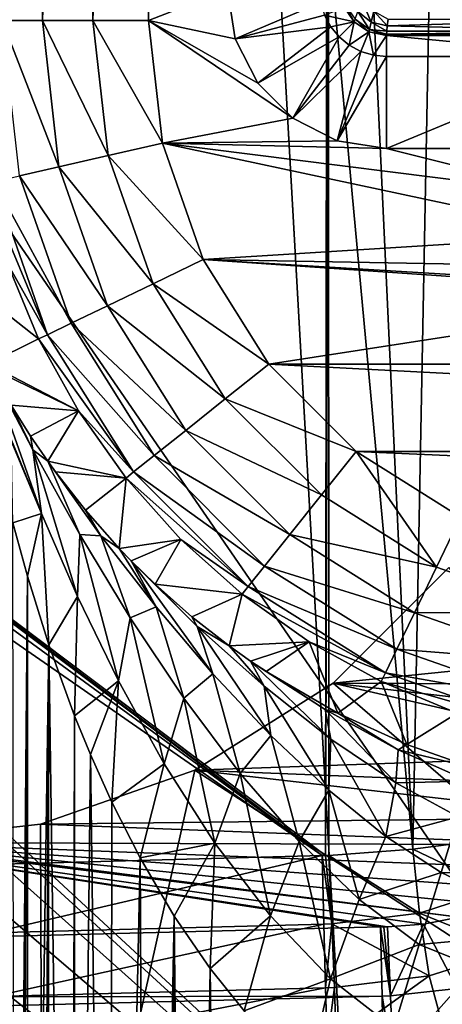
# Model space of a CAD drawing. Header units: metres. Extents: x -105 to 105, y -117 to 62.
# Tile 274 of 382: x -6.22 to -3.91, y -11.19 to -5.8. Entities that reach past the tile are written whole.
import ezdxf

# ---------------------------------------------------------------- set-up
doc = ezdxf.new("R2010")
doc.units = ezdxf.units.M
doc.layers.add('solid_509432_AD150_SW0001', color=7, linetype='CONTINUOUS')
doc.layers.add('solid_509432_AD150_SW0001_01', color=7, linetype='CONTINUOUS')

msp = doc.modelspace()

# ---------------------------------------------------------------- linework, layer by layer
at = {"layer": 'solid_509432_AD150_SW0001'}
for points in [[(-6.162486, 18.584642, 71.856262), (-7.637273, 18.06888, 71.843544), (-6.716792, -90.563103, 71.851799)], [(-3, -6.3, 3.6), (-1.356257, 16.4984, 3.6), (-4.037329, 16.087421, 3.6)], [(-3.100297, -5.409883, 3.6), (-3, -6.3, 3.6), (-4.037329, 16.087421, 3.6)], [(-6.319935, -5.8, 47.553524), (-6.319935, 3.2, 47.553524), (-6.09892, 3.2, 47.336536)], [(-6.09892, -5.8, 47.336536), (-6.319935, -5.8, 47.553524), (-6.09892, 3.2, 47.336536)], [(-6.09892, -5.8, 47.336536), (-6.09892, 3.2, 47.336536), (-5.822111, 3.2, 47.197586)], [(-5.822111, -5.8, 47.197586), (-6.09892, -5.8, 47.336536), (-5.822111, 3.2, 47.197586)], [(-5.822111, -5.8, 47.197586), (-5.517303, 3.2, 47.150002), (-5.517303, -5.8, 47.150002)], [(-5.822111, -5.8, 47.197586), (-5.822111, 3.2, 47.197586), (-5.517303, 3.2, 47.150002)], [(-5.085688, -5.63, 47.150002), (-5.517303, -5.8, 47.150002), (-5.517303, 3.2, 47.150002)], [(0, -16.070114, -16.014524), (-11.384824, -5.54137, -16.204517), (-10.890583, -0.25, -16.299999)], [(0, -16.070114, -16.014524), (-10.890583, -0.25, -16.299999), (0, -0.25, -16.299999)], [(-4.071037, -10.336416, -13.190501), (-3.878489, -0.322414, -13.325456), (-4.53511, -0.323961, -13.39818)], [(-4.071037, -10.336416, -13.190501), (-3.845105, -10.306866, -13.147042), (-3.878489, -0.322414, -13.325456)], [(-14.108725, -3.171452, -13.349189), (-4.548667, -10.371302, -13.225315), (-4.53511, -0.323961, -13.39818)], [(-4.548667, -10.371302, -13.225315), (-4.532846, -5.34726, -13.311753), (-4.53511, -0.323961, -13.39818)], [(-4.071037, -10.336416, -13.190501), (-4.53511, -0.323961, -13.39818), (-4.532846, -5.34726, -13.311753)], [(-14.108725, -3.171452, -13.349189), (-4.567264, -10.371883, -13.225305), (-4.548667, -10.371302, -13.225315)], [(-14.108725, -3.171452, -13.349189), (-12.435788, -4.475152, -13.326758), (-4.567264, -10.371883, -13.225305)], [(-12.435788, -4.475152, -13.326758), (-11.578371, -5.248199, -13.313458), (-4.567264, -10.371883, -13.225305)], [(-11.578371, -5.248199, -13.313458), (-10.711084, -6.107227, -13.298678), (-4.567264, -10.371883, -13.225305)], [(-4.548667, -10.371302, -13.225315), (-4.530583, -10.370557, -13.225327), (-4.532846, -5.34726, -13.311753)], [(-4.071037, -10.336416, -13.190501), (-4.532846, -5.34726, -13.311753), (-4.530583, -10.370557, -13.225327)], [(0, -16.070114, -16.014524), (-10.428592, -6.5186, -16.186882), (-11.384824, -5.54137, -16.204517)], [(-5.085688, -5.63, 47.150002), (-5.043078, -5.899044, 47.150002), (-5.517303, -5.8, 47.150002)], [(-4.574247, -5.701461, 47.654404), (-5.043078, -5.899044, 47.150002), (-5.085688, -5.63, 47.150002)], [(-4.553411, -5.770154, 47.654404), (-5.043078, -5.899044, 47.150002), (-4.574247, -5.701461, 47.654404)], [(-4.44031, -5.713839, 60.928635), (-4.39244, -5.807678, 60.852619), (-4.447017, -5.726035, 60.852638)], [(-4.44031, -5.713839, 60.928635), (-4.386781, -5.792855, 60.940605), (-4.39244, -5.807678, 60.852619)], [(-4.371196, -5.749674, 61.019604), (-4.348789, -5.685643, 61.076199), (-4.298093, -5.808232, 61.020214)], [(-4.348789, -5.685643, 61.076199), (-4.283652, -5.747627, 61.082787), (-4.298093, -5.808232, 61.020214)], [(-4.447017, -5.726035, 60.852638), (-4.39244, -5.807678, 60.852619), (-4.553411, -5.770154, 47.654404)], [(-4.386781, -5.792855, 60.940605), (-4.371196, -5.749674, 61.019604), (-4.307487, -5.848232, 60.939899)], [(-4.371196, -5.749674, 61.019604), (-4.298093, -5.808232, 61.020214), (-4.307487, -5.848232, 60.939899)], [(-4.298093, -5.808232, 61.020214), (-4.283652, -5.747627, 61.082787), (-4.209958, -5.829474, 61.018284)], [(-4.283652, -5.747627, 61.082787), (-4.205269, -5.792071, 61.063305), (-4.209958, -5.829474, 61.018284)], [(-6.008688, -6.600835, 47.336536), (-6.319935, -5.8, 47.553524), (-6.09892, -5.8, 47.336536)], [(-6.224161, -6.650015, 47.553524), (-6.319935, -5.8, 47.553524), (-6.008688, -6.600835, 47.336536)], [(-5.738818, -6.539239, 47.197586), (-6.09892, -5.8, 47.336536), (-5.822111, -5.8, 47.197586)], [(-6.008688, -6.600835, 47.336536), (-6.09892, -5.8, 47.336536), (-5.738818, -6.539239, 47.197586)], [(-5.822111, -5.8, 47.197586), (-5.517303, -5.8, 47.150002), (-5.441846, -6.470561, 47.150002)], [(-5.738818, -6.539239, 47.197586), (-5.822111, -5.8, 47.197586), (-5.441846, -6.470561, 47.150002)], [(-4.726772, -6.334408, 47.150002), (-5.441846, -6.470561, 47.150002), (-5.517303, -5.8, 47.150002)], [(-4.919407, -6.141772, 47.150002), (-4.726772, -6.334408, 47.150002), (-5.517303, -5.8, 47.150002)], [(-5.043078, -5.899044, 47.150002), (-4.919407, -6.141772, 47.150002), (-5.517303, -5.8, 47.150002)], [(-4.519555, -5.833499, 47.654404), (-5.043078, -5.899044, 47.150002), (-4.553411, -5.770154, 47.654404)], [(-4.39244, -5.807678, 60.852619), (-4.519555, -5.833499, 47.654404), (-4.553411, -5.770154, 47.654404)], [(-4.39244, -5.807678, 60.852619), (-4.474003, -5.889003, 47.654404), (-4.519555, -5.833499, 47.654404)], [(-4.39244, -5.807678, 60.852619), (-4.418499, -5.934555, 47.654404), (-4.474003, -5.889003, 47.654404)], [(-4.39244, -5.807678, 60.852619), (-4.310725, -5.862145, 60.852585), (-4.418499, -5.934555, 47.654404)], [(-4.386781, -5.792855, 60.940605), (-4.310725, -5.862145, 60.852585), (-4.39244, -5.807678, 60.852619)], [(-4.386781, -5.792855, 60.940605), (-4.307487, -5.848232, 60.939899), (-4.310725, -5.862145, 60.852585)], [(-4.307487, -5.848232, 60.939899), (-4.298093, -5.808232, 61.020214), (-4.213003, -5.857441, 60.966812)], [(-4.298093, -5.808232, 61.020214), (-4.209958, -5.829474, 61.018284), (-4.213003, -5.857441, 60.966812)], [(-4.209958, -5.829474, 61.018284), (-4.205269, -5.792071, 61.063305), (-3, -5.792239, 61.063137)], [(-4.209958, -5.829474, 61.018284), (-3, -5.792239, 61.063137), (-3, -5.857525, 60.966618)], [(-4.519555, -5.833499, 47.654404), (-4.919407, -6.141772, 47.150002), (-5.043078, -5.899044, 47.150002)], [(-4.474003, -5.889003, 47.654404), (-4.919407, -6.141772, 47.150002), (-4.519555, -5.833499, 47.654404)], [(-4.310725, -5.862145, 60.852585), (-4.355154, -5.968411, 47.654404), (-4.418499, -5.934555, 47.654404)], [(-4.310725, -5.862145, 60.852585), (-4.286461, -5.989247, 47.654404), (-4.355154, -5.968411, 47.654404)], [(-4.307487, -5.848232, 60.939899), (-4.215, -5.881107, 60.852619), (-4.310725, -5.862145, 60.852585)], [(-4.310725, -5.862145, 60.852585), (-4.215, -5.881107, 60.852619), (-4.286461, -5.989247, 47.654404)], [(-4.307487, -5.848232, 60.939899), (-4.214499, -5.874886, 60.910831), (-4.215, -5.881107, 60.852619)], [(-4.307487, -5.848232, 60.939899), (-4.213003, -5.857441, 60.966812), (-4.214499, -5.874886, 60.910831)], [(-4.214499, -5.874886, 60.910831), (-3, -5.881107, 60.852619), (-4.215, -5.881107, 60.852619)], [(-4.214499, -5.874886, 60.910831), (-4.213003, -5.857441, 60.966812), (-3, -5.857525, 60.966618)], [(-4.214499, -5.874886, 60.910831), (-3, -5.857525, 60.966618), (-3, -5.881107, 60.852619)], [(-4.213003, -5.857441, 60.966812), (-4.209958, -5.829474, 61.018284), (-3, -5.857525, 60.966618)], [(-4.474003, -5.889003, 47.654404), (-4.726772, -6.334408, 47.150002), (-4.919407, -6.141772, 47.150002)], [(-4.418499, -5.934555, 47.654404), (-4.726772, -6.334408, 47.150002), (-4.474003, -5.889003, 47.654404)], [(-4.286461, -5.989247, 47.654404), (-4.215, -5.881107, 60.852619), (-4.215, -5.996286, 47.654404)], [(-4.215, -5.881107, 60.852619), (-3, -5.881107, 60.852619), (-3, -5.996286, 47.654404)], [(-4.215, -5.881107, 60.852619), (-3, -5.996286, 47.654404), (-4.215, -5.996286, 47.654404)], [(-4.355154, -5.968411, 47.654404), (-4.726772, -6.334408, 47.150002), (-4.418499, -5.934555, 47.654404)], [(-4.355154, -5.968411, 47.654404), (-4.484044, -6.458078, 47.150002), (-4.726772, -6.334408, 47.150002)], [(-4.286461, -5.989247, 47.654404), (-4.484044, -6.458078, 47.150002), (-4.355154, -5.968411, 47.654404)], [(-4.286461, -5.989247, 47.654404), (-4.215, -5.996286, 47.654404), (-4.484044, -6.458078, 47.150002)], [(-4.215, -5.996286, 47.654404), (-4.215, -6.500688, 47.150002), (-4.484044, -6.458078, 47.150002)], [(-3, -5.996286, 47.654404), (-3.267813, -6.500688, 47.150002), (-4.215, -6.500688, 47.150002)], [(-4.215, -5.996286, 47.654404), (-3, -5.996286, 47.654404), (-4.215, -6.500688, 47.150002)], [(-10.711084, -6.107227, -13.298678), (-6.387159, -10.419597, -13.224483), (-4.567264, -10.371883, -13.225305)], [(-4.726772, -6.334408, 47.150002), (-4.484044, -6.458078, 47.150002), (-5.441846, -6.470561, 47.150002)], [(-4.484044, -6.458078, 47.150002), (-4.215, -6.500688, 47.150002), (-5.441846, -6.470561, 47.150002)], [(0, -16.070114, -16.014524), (-9.461854, -7.611859, -16.167154), (-10.428592, -6.5186, -16.186882)], [(-5.738818, -6.539239, 47.197586), (-5.441846, -6.470561, 47.150002), (-5.218741, -7.108645, 47.150002)], [(-3.078617, -6.975507, 47.150002), (-5.218741, -7.108645, 47.150002), (-5.441846, -6.470561, 47.150002)], [(-3.208851, -6.752274, 47.150002), (-3.078617, -6.975507, 47.150002), (-5.441846, -6.470561, 47.150002)], [(-4.215, -6.500688, 47.150002), (-3.208851, -6.752274, 47.150002), (-5.441846, -6.470561, 47.150002)], [(-4.215, -6.500688, 47.150002), (-3.267813, -6.500688, 47.150002), (-3.208851, -6.752274, 47.150002)], [(-6.008688, -6.600835, 47.336536), (-5.738818, -6.539239, 47.197586), (-5.493118, -7.24141, 47.197586)], [(-5.493118, -7.24141, 47.197586), (-5.738818, -6.539239, 47.197586), (-5.218741, -7.108645, 47.150002)], [(-6.224161, -6.650015, 47.553524), (-6.008688, -6.600835, 47.336536), (-5.742515, -7.361513, 47.336536)], [(-5.742515, -7.361513, 47.336536), (-6.008688, -6.600835, 47.336536), (-5.493118, -7.24141, 47.197586)], [(-6.071397, -7.519894, 47.827736), (-6.416432, -6.6939, 48.132549), (-6.364567, -6.682062, 47.827736)], [(-6.364567, -6.682062, 47.827736), (-6.224161, -6.650015, 47.553524), (-5.941642, -7.457407, 47.553524)], [(-6.071397, -7.519894, 47.827736), (-6.364567, -6.682062, 47.827736), (-5.941642, -7.457407, 47.553524)], [(-5.941642, -7.457407, 47.553524), (-6.224161, -6.650015, 47.553524), (-5.742515, -7.361513, 47.336536)], [(-6.071397, -7.519894, 47.827736), (-6.291721, -7.126781, 48.132549), (-6.416432, -6.6939, 48.132549)], [(-3.078617, -6.975507, 47.150002), (-2.888629, -7.150653, 47.150002), (-5.218741, -7.108645, 47.150002)], [(-5.493118, -7.24141, 47.197586), (-5.218741, -7.108645, 47.150002), (-4.859142, -7.681107, 47.150002)], [(-2.4, -7.300688, 47.150002), (-4.859142, -7.681107, 47.150002), (-5.218741, -7.108645, 47.150002)], [(-2.65556, -7.26234, 47.150002), (-2.4, -7.300688, 47.150002), (-5.218741, -7.108645, 47.150002)], [(-2.888629, -7.150653, 47.150002), (-2.65556, -7.26234, 47.150002), (-5.218741, -7.108645, 47.150002)], [(-6.609336, -7.1578, 65.932358), (-6.291721, -7.126781, 48.132549), (-6.119328, -7.542976, 48.132549)], [(-6.398142, -7.680093, 65.932358), (-6.609336, -7.1578, 65.932358), (-6.119328, -7.542976, 48.132549)], [(-6.071397, -7.519894, 47.827736), (-6.119328, -7.542976, 48.132549), (-6.291721, -7.126781, 48.132549)], [(-5.742515, -7.361513, 47.336536), (-5.493118, -7.24141, 47.197586), (-5.097331, -7.871302, 47.197586)], [(-5.097331, -7.871302, 47.197586), (-5.493118, -7.24141, 47.197586), (-4.859142, -7.681107, 47.150002)], [(-2.4, -7.300688, 47.150002), (4.859143, -7.681106, 47.150002), (-4.859142, -7.681107, 47.150002)], [(-5.941642, -7.457407, 47.553524), (-5.742515, -7.361513, 47.336536), (-5.313749, -8.04389, 47.336536)], [(-5.313749, -8.04389, 47.336536), (-5.742515, -7.361513, 47.336536), (-5.097331, -7.871302, 47.197586)], [(-6.071397, -7.519894, 47.827736), (-5.941642, -7.457407, 47.553524), (-5.486546, -8.18169, 47.553524)], [(-5.486546, -8.18169, 47.553524), (-5.941642, -7.457407, 47.553524), (-5.313749, -8.04389, 47.336536)], [(-6.398142, -7.680093, 65.932358), (-6.119328, -7.542976, 48.132549), (-5.901419, -7.937253, 48.132549)], [(-5.599143, -8.271483, 47.827736), (-6.119328, -7.542976, 48.132549), (-6.071397, -7.519894, 47.827736)], [(-5.599143, -8.271483, 47.827736), (-5.901419, -7.937253, 48.132549), (-6.119328, -7.542976, 48.132549)], [(-5.599143, -8.271483, 47.827736), (-6.071397, -7.519894, 47.827736), (-5.486546, -8.18169, 47.553524)], [(0, -16.070114, -16.014524), (-8.489685, -8.827336, -16.145222), (-9.461854, -7.611859, -16.167154)], [(-6.386668, -7.701218, 65.869843), (-6.398142, -7.680093, 65.932358), (-5.901419, -7.937253, 48.132549)], [(-6.269905, -7.905803, 65.377907), (-6.386668, -7.701218, 65.869843), (-5.901419, -7.937253, 48.132549)], [(-6.150878, -8.150526, 65.438477), (-6.386668, -7.701218, 65.869843), (-6.269905, -7.905803, 65.377907)], [(-6.103957, -8.499267, 65.796967), (-6.271286, -8.087464, 66.162125), (-6.386668, -7.701218, 65.869843)], [(-6.103957, -8.499267, 65.796967), (-6.386668, -7.701218, 65.869843), (-6.150878, -8.150526, 65.438477)], [(-5.097331, -7.871302, 47.197586), (-4.859142, -7.681107, 47.150002), (-4.381106, -8.159142, 47.150002)], [(4.859143, -7.681106, 47.150002), (4.381106, -8.159142, 47.150002), (-4.859142, -7.681107, 47.150002)], [(4.381106, -8.159142, 47.150002), (-4.381106, -8.159142, 47.150002), (-4.859142, -7.681107, 47.150002)], [(-6.163208, -8.07564, 65.05291), (-6.269905, -7.905803, 65.377907), (-5.901419, -7.937253, 48.132549)], [(-6.150878, -8.150526, 65.438477), (-6.269905, -7.905803, 65.377907), (-6.163208, -8.07564, 65.05291)], [(-5.313749, -8.04389, 47.336536), (-5.097331, -7.871302, 47.197586), (-4.571302, -8.39733, 47.197586)], [(-4.571302, -8.39733, 47.197586), (-5.097331, -7.871302, 47.197586), (-4.381106, -8.159142, 47.150002)], [(-6.069346, -8.212788, 64.814674), (-6.163208, -8.07564, 65.05291), (-5.901419, -7.937253, 48.132549)], [(-6.069346, -8.212788, 64.814674), (-5.901419, -7.937253, 48.132549), (-5.640735, -8.304652, 48.132549)], [(-5.599143, -8.271483, 47.827736), (-5.640735, -8.304652, 48.132549), (-5.901419, -7.937253, 48.132549)], [(-6.150878, -8.150526, 65.438477), (-6.163208, -8.07564, 65.05291), (-6.069346, -8.212788, 64.814674)], [(-5.486546, -8.18169, 47.553524), (-5.313749, -8.04389, 47.336536), (-4.74389, -8.61375, 47.336536)], [(-4.74389, -8.61375, 47.336536), (-5.313749, -8.04389, 47.336536), (-4.571302, -8.39733, 47.197586)], [(-6.103957, -8.499267, 65.796967), (-6.269143, -8.100643, 66.169067), (-6.271286, -8.087464, 66.162125)], [(-6.103957, -8.499267, 65.796967), (-6.260495, -8.548964, 66.388611), (-6.269143, -8.100643, 66.169067)], [(-5.893925, -8.613393, 65.148445), (-6.150878, -8.150526, 65.438477), (-6.069346, -8.212788, 64.814674)], [(-5.906452, -8.9534, 65.519142), (-6.150878, -8.150526, 65.438477), (-5.893925, -8.613393, 65.148445)], [(-5.906452, -8.9534, 65.519142), (-6.103957, -8.499267, 65.796967), (-6.150878, -8.150526, 65.438477)], [(-5.599143, -8.271483, 47.827736), (-5.486546, -8.18169, 47.553524), (-4.881691, -8.786546, 47.553524)], [(-4.881691, -8.786546, 47.553524), (-5.486546, -8.18169, 47.553524), (-4.74389, -8.61375, 47.336536)], [(-3.94141, -8.793118, 47.197586), (-4.571302, -8.39733, 47.197586), (-4.381106, -8.159142, 47.150002)], [(3.808645, -8.518742, 47.150002), (-3.808645, -8.518742, 47.150002), (-4.381106, -8.159142, 47.150002)], [(-3.94141, -8.793118, 47.197586), (-4.381106, -8.159142, 47.150002), (-3.808645, -8.518742, 47.150002)], [(4.381106, -8.159142, 47.150002), (3.808645, -8.518742, 47.150002), (-4.381106, -8.159142, 47.150002)], [(-6.027326, -8.270899, 64.718849), (-6.069346, -8.212788, 64.814674), (-5.640735, -8.304652, 48.132549)], [(-5.777958, -8.620138, 64.593491), (-6.069346, -8.212788, 64.814674), (-6.027326, -8.270899, 64.718849)], [(-5.893925, -8.613393, 65.148445), (-6.069346, -8.212788, 64.814674), (-5.777958, -8.620138, 64.593491)], [(-5.863318, -8.48078, 64.393532), (-6.027326, -8.270899, 64.718849), (-5.640735, -8.304652, 48.132549)], [(-5.777958, -8.620138, 64.593491), (-6.027326, -8.270899, 64.718849), (-5.863318, -8.48078, 64.393532)], [(-4.971484, -8.899142, 47.827736), (-5.640735, -8.304652, 48.132549), (-5.599143, -8.271483, 47.827736)], [(-4.971484, -8.899142, 47.827736), (-5.599143, -8.271483, 47.827736), (-4.881691, -8.786546, 47.553524)], [(-5.678594, -8.68966, 64.09433), (-5.863318, -8.48078, 64.393532), (-5.640735, -8.304652, 48.132549)], [(-5.678594, -8.68966, 64.09433), (-5.640735, -8.304652, 48.132549), (-5.340554, -8.640554, 48.132549)], [(-4.971484, -8.899142, 47.827736), (-5.340554, -8.640554, 48.132549), (-5.640735, -8.304652, 48.132549)], [(-4.74389, -8.61375, 47.336536), (-4.571302, -8.39733, 47.197586), (-3.94141, -8.793118, 47.197586)], [(-6.103957, -8.499267, 65.796967), (-6.180223, -8.84123, 66.1409), (-6.260495, -8.548964, 66.388611)], [(-6.103957, -8.499267, 65.796967), (-6.063403, -9.217231, 65.896729), (-6.180223, -8.84123, 66.1409)], [(-5.906452, -8.9534, 65.519142), (-6.063403, -9.217231, 65.896729), (-6.103957, -8.499267, 65.796967)], [(-5.777958, -8.620138, 64.593491), (-5.863318, -8.48078, 64.393532), (-5.678594, -8.68966, 64.09433)], [(-6.260495, -8.548964, 66.388611), (-6.180223, -8.84123, 66.1409), (-6.250019, -16.846279, 66.348984)], [(-3.239239, -9.038818, 47.197586), (-3.94141, -8.793118, 47.197586), (-3.808645, -8.518742, 47.150002)], [(-5.682834, -9.415368, 65.294815), (-5.906452, -8.9534, 65.519142), (-5.893925, -8.613393, 65.148445)], [(-5.618565, -9.070067, 64.932205), (-5.893925, -8.613393, 65.148445), (-5.777958, -8.620138, 64.593491)], [(-5.682834, -9.415368, 65.294815), (-5.893925, -8.613393, 65.148445), (-5.618565, -9.070067, 64.932205)], [(-5.476359, -9.009661, 64.432137), (-5.777958, -8.620138, 64.593491), (-5.678594, -8.68966, 64.09433)], [(-5.618565, -9.070067, 64.932205), (-5.777958, -8.620138, 64.593491), (-5.476359, -9.009661, 64.432137)], [(-4.881691, -8.786546, 47.553524), (-4.74389, -8.61375, 47.336536), (-4.061513, -9.042515, 47.336536)], [(-4.061513, -9.042515, 47.336536), (-4.74389, -8.61375, 47.336536), (-3.94141, -8.793118, 47.197586)], [(-5.613504, -8.75734, 64.002167), (-5.678594, -8.68966, 64.09433), (-5.340554, -8.640554, 48.132549)], [(-5.482133, -8.885664, 63.833096), (-5.613504, -8.75734, 64.002167), (-5.340554, -8.640554, 48.132549)], [(-5.482133, -8.885664, 63.833096), (-5.340554, -8.640554, 48.132549), (-5.004653, -8.940735, 48.132549)], [(-4.971484, -8.899142, 47.827736), (-5.004653, -8.940735, 48.132549), (-5.340554, -8.640554, 48.132549)], [(-5.476359, -9.009661, 64.432137), (-5.678594, -8.68966, 64.09433), (-5.613504, -8.75734, 64.002167)], [(-5.251993, -9.11657, 63.882339), (-5.613504, -8.75734, 64.002167), (-5.482133, -8.885664, 63.833096)], [(-5.165392, -9.376604, 64.319939), (-5.613504, -8.75734, 64.002167), (-5.251993, -9.11657, 63.882339)], [(-5.165392, -9.376604, 64.319939), (-5.476359, -9.009661, 64.432137), (-5.613504, -8.75734, 64.002167)], [(-4.971484, -8.899142, 47.827736), (-4.881691, -8.786546, 47.553524), (-4.157408, -9.241642, 47.553524)], [(-4.157408, -9.241642, 47.553524), (-4.881691, -8.786546, 47.553524), (-4.061513, -9.042515, 47.336536)], [(-10.127305, -8.793983, 3.6), (-12.603499, -13.940187, 3.6), (-6.096374, -13.627247, 3.6)], [(-9.493982, -9.427305, 3.6), (-10.127305, -8.793983, 3.6), (-6.096374, -13.627247, 3.6)], [(0, -16.070114, -16.014524), (-7.51886, -10.169457, -16.121002), (-8.489685, -8.827336, -16.145222)], [(-3.872695, -8.793983, 3.6), (-4.505695, -9.427048, 2.016958), (-4.506017, -9.427305, 3.6)], [(-3.872695, -8.793983, 3.6), (-4.506017, -9.427305, 3.6), (0, -13.319448, 3.6)], [(-4.505695, -9.427048, 2.016958), (-3.872438, -8.79366, 2.000375), (-2.711786, -9.244412, 1.969982)], [(-3.872695, -8.793983, 3.6), (-3.872438, -8.79366, 2.000375), (-4.505695, -9.427048, 2.016958)], [(-4.061513, -9.042515, 47.336536), (-3.94141, -8.793118, 47.197586), (-3.239239, -9.038818, 47.197586)], [(-6.180223, -8.84123, 66.1409), (-6.222194, -17.037878, 66.256699), (-6.250019, -16.846279, 66.348984)], [(-6.180223, -8.84123, 66.1409), (-6.180491, -17.249191, 66.141579), (-6.222194, -17.037878, 66.256699)], [(-6.180223, -8.84123, 66.1409), (-6.063403, -9.217231, 65.896729), (-6.180491, -17.249191, 66.141579)], [(-5.279864, -9.063971, 63.610821), (-5.482133, -8.885664, 63.833096), (-5.004653, -8.940735, 48.132549)], [(-5.251993, -9.11657, 63.882339), (-5.482133, -8.885664, 63.833096), (-5.279864, -9.063971, 63.610821)], [(-5.076161, -9.223, 63.426239), (-5.279864, -9.063971, 63.610821), (-5.004653, -8.940735, 48.132549)], [(-5.076161, -9.223, 63.426239), (-5.004653, -8.940735, 48.132549), (-4.637253, -9.201419, 48.132549)], [(-4.219894, -9.371397, 47.827736), (-5.004653, -8.940735, 48.132549), (-4.971484, -8.899142, 47.827736)], [(-4.219894, -9.371397, 47.827736), (-4.637253, -9.201419, 48.132549), (-5.004653, -8.940735, 48.132549)], [(-4.219894, -9.371397, 47.827736), (-4.971484, -8.899142, 47.827736), (-4.157408, -9.241642, 47.553524)], [(-5.906452, -8.9534, 65.519142), (-5.922736, -9.606422, 65.681244), (-6.063403, -9.217231, 65.896729)], [(-5.682834, -9.415368, 65.294815), (-5.922736, -9.606422, 65.681244), (-5.906452, -8.9534, 65.519142)], [(-5.325189, -9.510053, 64.771133), (-5.618565, -9.070067, 64.932205), (-5.476359, -9.009661, 64.432137)], [(-5.325189, -9.510053, 64.771133), (-5.476359, -9.009661, 64.432137), (-5.165392, -9.376604, 64.319939)], [(-4.157408, -9.241642, 47.553524), (-4.061513, -9.042515, 47.336536), (-3.300835, -9.308688, 47.336536)], [(-3.300835, -9.308688, 47.336536), (-4.061513, -9.042515, 47.336536), (-3.239239, -9.038818, 47.197586)], [(-5.432459, -9.869672, 65.111862), (-5.682834, -9.415368, 65.294815), (-5.618565, -9.070067, 64.932205)], [(-5.432459, -9.869672, 65.111862), (-5.618565, -9.070067, 64.932205), (-5.325189, -9.510053, 64.771133)], [(-5.251993, -9.11657, 63.882339), (-5.279864, -9.063971, 63.610821), (-5.076161, -9.223, 63.426239)], [(-4.88462, -9.444929, 63.814587), (-5.251993, -9.11657, 63.882339), (-5.076161, -9.223, 63.426239)], [(-4.84833, -9.71427, 64.253784), (-5.251993, -9.11657, 63.882339), (-4.88462, -9.444929, 63.814587)], [(-4.84833, -9.71427, 64.253784), (-5.165392, -9.376604, 64.319939), (-5.251993, -9.11657, 63.882339)], [(-6.063403, -9.217231, 65.896729), (-6.105528, -17.511997, 65.975395), (-6.180491, -17.249191, 66.141579)], [(-6.063403, -9.217231, 65.896729), (-6.075093, -17.593676, 65.917732), (-6.105528, -17.511997, 65.975395)], [(-6.063403, -9.217231, 65.896729), (-5.94108, -17.860088, 65.706146), (-6.075093, -17.593676, 65.917732)], [(-6.063403, -9.217231, 65.896729), (-5.922736, -9.606422, 65.681244), (-5.94108, -17.860088, 65.706146)], [(-4.958773, -9.306332, 63.335209), (-5.076161, -9.223, 63.426239), (-4.637253, -9.201419, 48.132549)], [(-4.874193, -9.362906, 63.276112), (-4.958773, -9.306332, 63.335209), (-4.637253, -9.201419, 48.132549)], [(-4.480232, -9.591855, 63.064571), (-4.874193, -9.362906, 63.276112), (-4.637253, -9.201419, 48.132549)], [(-4.480232, -9.591855, 63.064571), (-4.637253, -9.201419, 48.132549), (-4.242976, -9.419328, 48.132549)], [(-4.219894, -9.371397, 47.827736), (-4.242976, -9.419328, 48.132549), (-4.637253, -9.201419, 48.132549)], [(-4.88462, -9.444929, 63.814587), (-5.076161, -9.223, 63.426239), (-4.958773, -9.306332, 63.335209)], [(-4.505695, -9.427048, 2.016958), (-2.711786, -9.244412, 1.969982), (-2.721537, -9.435007, 1.970238)], [(-4.219894, -9.371397, 47.827736), (-4.157408, -9.241642, 47.553524), (-3.350015, -9.524161, 47.553524)], [(-3.350015, -9.524161, 47.553524), (-4.157408, -9.241642, 47.553524), (-3.300835, -9.308688, 47.336536)], [(-4.551109, -9.572171, 63.318489), (-4.958773, -9.306332, 63.335209), (-4.874193, -9.362906, 63.276112)], [(-4.519196, -9.733485, 63.798527), (-4.958773, -9.306332, 63.335209), (-4.551109, -9.572171, 63.318489)], [(-4.519196, -9.733485, 63.798527), (-4.88462, -9.444929, 63.814587), (-4.958773, -9.306332, 63.335209)], [(-5.015457, -9.922581, 64.659737), (-5.325189, -9.510053, 64.771133), (-5.165392, -9.376604, 64.319939)], [(-5.015457, -9.922581, 64.659737), (-5.165392, -9.376604, 64.319939), (-4.84833, -9.71427, 64.253784)], [(-4.551109, -9.572171, 63.318489), (-4.874193, -9.362906, 63.276112), (-4.480232, -9.591855, 63.064571)], [(-3.382062, -9.664567, 47.827736), (-4.242976, -9.419328, 48.132549), (-4.219894, -9.371397, 47.827736)], [(-3.382062, -9.664567, 47.827736), (-4.219894, -9.371397, 47.827736), (-3.350015, -9.524161, 47.553524)], [(-8.73552, -9.903883, 3.6), (-9.493982, -9.427305, 3.6), (-6.096374, -13.627247, 3.6)], [(-5.682834, -9.415368, 65.294815), (-5.83605, -9.819093, 65.573456), (-5.922736, -9.606422, 65.681244)], [(-5.682834, -9.415368, 65.294815), (-5.719488, -10.078471, 65.449448), (-5.83605, -9.819093, 65.573456)], [(-5.432459, -9.869672, 65.111862), (-5.719488, -10.078471, 65.449448), (-5.682834, -9.415368, 65.294815)], [(-4.506017, -9.427305, 3.6), (-5.264182, -9.90374, 2.036819), (-5.26448, -9.903883, 3.6)], [(-4.506017, -9.427305, 3.6), (-5.26448, -9.903883, 3.6), (0, -13.319448, 3.6)], [(-5.264182, -9.90374, 2.036819), (-4.505695, -9.427048, 2.016958), (-2.818569, -9.817994, 1.972778)], [(-4.506017, -9.427305, 3.6), (-4.505695, -9.427048, 2.016958), (-5.264182, -9.90374, 2.036819)], [(-4.505695, -9.427048, 2.016958), (-2.757394, -9.629698, 1.971177), (-2.818569, -9.817994, 1.972778)], [(-4.505695, -9.427048, 2.016958), (-2.721537, -9.435007, 1.970238), (-2.757394, -9.629698, 1.971177)], [(-4.102217, -9.764253, 62.950134), (-4.480232, -9.591855, 63.064571), (-4.242976, -9.419328, 48.132549)], [(-4.102217, -9.764253, 62.950134), (-4.242976, -9.419328, 48.132549), (-3.826781, -9.591722, 48.132549)], [(-3.382062, -9.664567, 47.827736), (-3.826781, -9.591722, 48.132549), (-4.242976, -9.419328, 48.132549)], [(-4.530342, -10.014327, 64.23201), (-4.88462, -9.444929, 63.814587), (-4.519196, -9.733485, 63.798527)], [(-4.530342, -10.014327, 64.23201), (-4.84833, -9.71427, 64.253784), (-4.88462, -9.444929, 63.814587)], [(-5.154745, -10.303044, 64.968292), (-5.432459, -9.869672, 65.111862), (-5.325189, -9.510053, 64.771133)], [(-5.154745, -10.303044, 64.968292), (-5.325189, -9.510053, 64.771133), (-5.015457, -9.922581, 64.659737)], [(-4.150282, -9.793383, 63.350353), (-4.551109, -9.572171, 63.318489), (-4.480232, -9.591855, 63.064571)], [(-4.163473, -9.9738, 63.829815), (-4.551109, -9.572171, 63.318489), (-4.150282, -9.793383, 63.350353)], [(-4.163473, -9.9738, 63.829815), (-4.519196, -9.733485, 63.798527), (-4.551109, -9.572171, 63.318489)], [(-4.150282, -9.793383, 63.350353), (-4.480232, -9.591855, 63.064571), (-4.102217, -9.764253, 62.950134)], [(-3.740563, -9.891228, 62.914906), (-4.102217, -9.764253, 62.950134), (-3.826781, -9.591722, 48.132549)], [(-5.922736, -9.606422, 65.681244), (-5.92571, -17.883987, 65.685226), (-5.94108, -17.860088, 65.706146)], [(-5.922736, -9.606422, 65.681244), (-5.83605, -9.819093, 65.573456), (-5.92571, -17.883987, 65.685226)], [(-4.693041, -10.295334, 64.597321), (-5.015457, -9.922581, 64.659737), (-4.84833, -9.71427, 64.253784)], [(-4.693041, -10.295334, 64.597321), (-4.84833, -9.71427, 64.253784), (-4.530342, -10.014327, 64.23201)], [(-4.217771, -10.267228, 64.251709), (-4.530342, -10.014327, 64.23201), (-4.519196, -9.733485, 63.798527)], [(-4.217771, -10.267228, 64.251709), (-4.519196, -9.733485, 63.798527), (-4.163473, -9.9738, 63.829815)], [(-4.163473, -9.9738, 63.829815), (-4.150282, -9.793383, 63.350353), (-3.763175, -9.963376, 63.425781)], [(-4.150282, -9.793383, 63.350353), (-4.102217, -9.764253, 62.950134), (-3.740563, -9.891228, 62.914906)], [(-4.150282, -9.793383, 63.350353), (-3.740563, -9.891228, 62.914906), (-3.763175, -9.963376, 63.425781)], [(-5.83605, -9.819093, 65.573456), (-5.728687, -18.121103, 65.458496), (-5.92571, -17.883987, 65.685226)], [(-5.83605, -9.819093, 65.573456), (-5.719488, -10.078471, 65.449448), (-5.728687, -18.121103, 65.458496)], [(-5.264182, -9.90374, 2.036819), (-2.818569, -9.817994, 1.972778), (-2.904006, -9.996581, 1.975016)], [(-7.890118, -10.199703, 3.6), (-8.73552, -9.903883, 3.6), (-6.096374, -13.627247, 3.6)], [(-5.26448, -9.903883, 3.6), (-6.109704, -10.199662, 2.05896), (-6.109882, -10.199703, 3.6)], [(-5.26448, -9.903883, 3.6), (-6.109882, -10.199703, 3.6), (-6.096374, -13.627247, 3.6)], [(-6.109704, -10.199662, 2.05896), (-5.264182, -9.90374, 2.036819), (-3.012205, -10.16233, 1.977849)], [(-5.26448, -9.903883, 3.6), (-5.264182, -9.90374, 2.036819), (-6.109704, -10.199662, 2.05896)], [(-5.26448, -9.903883, 3.6), (-6.096374, -13.627247, 3.6), (0, -13.319448, 3.6)], [(-5.432459, -9.869672, 65.111862), (-5.564303, -10.384223, 65.312775), (-5.719488, -10.078471, 65.449448)], [(-5.154745, -10.303044, 64.968292), (-5.564303, -10.384223, 65.312775), (-5.432459, -9.869672, 65.111862)], [(-5.264182, -9.90374, 2.036819), (-2.904006, -9.996581, 1.975016), (-3.012205, -10.16233, 1.977849)], [(-4.850069, -10.701243, 64.866867), (-5.154745, -10.303044, 64.968292), (-5.015457, -9.922581, 64.659737)], [(-4.850069, -10.701243, 64.866867), (-5.015457, -9.922581, 64.659737), (-4.693041, -10.295334, 64.597321)], [(-4.163473, -9.9738, 63.829815), (-3.763175, -9.963376, 63.425781), (-3.822437, -10.158703, 63.900635)], [(-4.364006, -10.612988, 64.584183), (-4.693041, -10.295334, 64.597321), (-4.530342, -10.014327, 64.23201)], [(-4.364006, -10.612988, 64.584183), (-4.530342, -10.014327, 64.23201), (-4.217771, -10.267228, 64.251709)], [(-4.217771, -10.267228, 64.251709), (-4.163473, -9.9738, 63.829815), (-3.822437, -10.158703, 63.900635)], [(-5.719488, -10.078471, 65.449448), (-5.564303, -10.384223, 65.312775), (-5.728687, -18.121103, 65.458496)], [(0, -16.070114, -16.014524), (-6.557654, -11.640117, -16.094465), (-7.51886, -10.169457, -16.121002)], [(-6.109704, -10.199662, 2.05896), (-3.012205, -10.16233, 1.977849), (-3.141306, -10.312394, 1.98123)], [(-4.217771, -10.267228, 64.251709), (-3.822437, -10.158703, 63.900635), (-3.915049, -10.463945, 64.30732)], [(-3.915049, -10.463945, 64.30732), (-3.822437, -10.158703, 63.900635), (-3.193232, -10.472579, 64.142509)], [(-7.890296, -10.199662, 2.105586), (-4.247155, -10.76178, 2.010187), (-20.352932, -11.169054, 2.431932)], [(-7.890296, -10.199662, 2.105586), (-4.228185, -10.761412, 2.009691), (-4.247155, -10.76178, 2.010187)], [(-7.890296, -10.199662, 2.105586), (-4.209167, -10.761265, 2.009192), (-4.228185, -10.761412, 2.009691)], [(-7.890296, -10.199662, 2.105586), (-4.011633, -10.74785, 2.00402), (-4.209167, -10.761265, 2.009192)], [(-7.890296, -10.199662, 2.105586), (-3.817384, -10.708518, 1.998933), (-4.011633, -10.74785, 2.00402)], [(-7.890296, -10.199662, 2.105586), (-7, -10.3, 2.082273), (-3.817384, -10.708518, 1.998933)], [(-7, -10.3, 3.6), (-7.890118, -10.199703, 3.6), (-6.096374, -13.627247, 3.6)], [(-7, -10.3, 2.082273), (-6.109704, -10.199662, 2.05896), (-3.141306, -10.312394, 1.98123)], [(-6.109882, -10.199703, 3.6), (-6.109704, -10.199662, 2.05896), (-7, -10.3, 2.082273)], [(-6.109882, -10.199703, 3.6), (-7, -10.3, 2.082273), (-7, -10.3, 3.6)], [(-6.109882, -10.199703, 3.6), (-7, -10.3, 3.6), (-6.096374, -13.627247, 3.6)], [(-4.521077, -11.046263, 64.81321), (-4.850069, -10.701243, 64.866867), (-4.693041, -10.295334, 64.597321)], [(-4.521077, -11.046263, 64.81321), (-4.693041, -10.295334, 64.597321), (-4.364006, -10.612988, 64.584183)], [(-4.364006, -10.612988, 64.584183), (-4.217771, -10.267228, 64.251709), (-3.915049, -10.463945, 64.30732)], [(-7, -10.3, 2.082273), (-3.630063, -10.643964, 1.994028), (-3.817384, -10.708518, 1.998933)], [(-7, -10.3, 2.082273), (-3.452935, -10.555326, 1.98939), (-3.630063, -10.643964, 1.994028)], [(-7, -10.3, 2.082273), (-3.289071, -10.444159, 1.985099), (-3.452935, -10.555326, 1.98939)], [(-7, -10.3, 2.082273), (-3.141306, -10.312394, 1.98123), (-3.289071, -10.444159, 1.985099)], [(-5.154745, -10.303044, 64.968292), (-5.377296, -10.703022, 65.181198), (-5.564303, -10.384223, 65.312775)], [(-5.154745, -10.303044, 64.968292), (-5.180771, -10.989306, 65.073853), (-5.377296, -10.703022, 65.181198)], [(-4.850069, -10.701243, 64.866867), (-5.180771, -10.989306, 65.073853), (-5.154745, -10.303044, 64.968292)], [(-4.033545, -10.686499, -13.136303), (-4.071037, -10.336416, -13.190501), (-4.530583, -10.370557, -13.225327)], [(-3.619489, -10.551064, -13.054642), (-3.845105, -10.306866, -13.147042), (-4.071037, -10.336416, -13.190501)], [(-3.619489, -10.551064, -13.054642), (-4.071037, -10.336416, -13.190501), (-4.033545, -10.686499, -13.136303)], [(-6.377313, -10.794225, -13.170236), (-4.567264, -10.371883, -13.225305), (-6.387159, -10.419597, -13.224483)], [(-6.377313, -10.794225, -13.170236), (-4.557417, -10.746511, -13.171057), (-4.567264, -10.371883, -13.225305)], [(-5.564303, -10.384223, 65.312775), (-5.524176, -18.308758, 65.281784), (-5.728687, -18.121103, 65.458496)], [(-5.564303, -10.384223, 65.312775), (-5.377296, -10.703022, 65.181198), (-5.524176, -18.308758, 65.281784)], [(-4.513442, -10.745083, -13.171053), (-4.548667, -10.371302, -13.225315), (-4.567264, -10.371883, -13.225305)], [(-4.557417, -10.746511, -13.171057), (-4.513442, -10.745083, -13.171053), (-4.567264, -10.371883, -13.225305)], [(-4.513442, -10.745083, -13.171053), (-4.530583, -10.370557, -13.225327), (-4.548667, -10.371302, -13.225315)], [(-4.033545, -10.686499, -13.136303), (-4.530583, -10.370557, -13.225327), (-4.513442, -10.745083, -13.171053)], [(-4.364006, -10.612988, 64.584183), (-3.915049, -10.463945, 64.30732), (-4.034822, -10.858711, 64.618668)], [(-4.034822, -10.858711, 64.618668), (-3.915049, -10.463945, 64.30732), (-3.239592, -10.785059, 64.45295)], [(-3.915049, -10.463945, 64.30732), (-3.193232, -10.472579, 64.142509), (-3.239592, -10.785059, 64.45295)], [(-3.619489, -10.551064, -13.054642), (-4.033545, -10.686499, -13.136303), (-3.535711, -10.888962, -12.903066)], [(-4.521077, -11.046263, 64.81321), (-4.364006, -10.612988, 64.584183), (-4.034822, -10.858711, 64.618668)], [(-5.377296, -10.703022, 65.181198), (-5.427655, -18.391531, 65.213539), (-5.524176, -18.308758, 65.281784)], [(-5.377296, -10.703022, 65.181198), (-5.297047, -18.497988, 65.133888), (-5.427655, -18.391531, 65.213539)], [(-5.377296, -10.703022, 65.181198), (-5.180771, -10.989306, 65.073853), (-5.297047, -18.497988, 65.133888)], [(-4.850069, -10.701243, 64.866867), (-4.994604, -11.221508, 64.996559), (-5.180771, -10.989306, 65.073853)], [(-4.521077, -11.046263, 64.81321), (-4.994604, -11.221508, 64.996559), (-4.850069, -10.701243, 64.866867)], [(-4.033545, -10.686499, -13.136303), (-4.513442, -10.745083, -13.171053), (-3.980765, -11.030917, -12.986665)], [(-4.033545, -10.686499, -13.136303), (-3.980765, -11.030917, -12.986665), (-3.535711, -10.888962, -12.903066)], [(-3.826818, -11.09903, 1.950717), (-4.011633, -10.74785, 2.00402), (-3.817384, -10.708518, 1.998933)], [(-4.238843, -11.141292, 1.961118), (-20.352932, -11.169054, 2.431932), (-4.247155, -10.76178, 2.010187)], [(-6.377313, -10.794225, -13.170236), (-6.368093, -11.143334, -13.023869), (-4.557417, -10.746511, -13.171057)], [(-6.368093, -11.143334, -13.023869), (-4.548199, -11.095621, -13.02469), (-4.557417, -10.746511, -13.171057)], [(-4.557417, -10.746511, -13.171057), (-4.548199, -11.095621, -13.02469), (-4.513442, -10.745083, -13.171053)], [(-4.548199, -11.095621, -13.02469), (-4.499524, -11.09454, -13.024397), (-4.513442, -10.745083, -13.171053)], [(-4.513442, -10.745083, -13.171053), (-4.499524, -11.09454, -13.024397), (-3.980765, -11.030917, -12.986665)], [(-4.191675, -11.138944, 1.960271), (-4.247155, -10.76178, 2.010187), (-4.228185, -10.761412, 2.009691)], [(-4.191675, -11.138944, 1.960271), (-4.238843, -11.141292, 1.961118), (-4.247155, -10.76178, 2.010187)], [(-4.191675, -11.138944, 1.960271), (-4.228185, -10.761412, 2.009691), (-4.209167, -10.761265, 2.009192)], [(-4.191675, -11.138944, 1.960271), (-4.209167, -10.761265, 2.009192), (-4.011633, -10.74785, 2.00402)], [(-3.826818, -11.09903, 1.950717), (-4.191675, -11.138944, 1.960271), (-4.011633, -10.74785, 2.00402)], [(-4.034822, -10.858711, 64.618668), (-3.239592, -10.785059, 64.45295), (-3.294842, -11.15746, 64.686241)], [(-4.521077, -11.046263, 64.81321), (-4.034822, -10.858711, 64.618668), (-4.173757, -11.316637, 64.813904)], [(-4.173757, -11.316637, 64.813904), (-4.034822, -10.858711, 64.618668), (-3.294842, -11.15746, 64.686241)], [(-3.535711, -10.888962, -12.903066), (-3.980765, -11.030917, -12.986665), (-3.902632, -11.319645, -12.749698)], [(-5.180771, -10.989306, 65.073853), (-5.085489, -18.6577, 65.031548), (-5.297047, -18.497988, 65.133888)], [(-5.180771, -10.989306, 65.073853), (-4.994604, -11.221508, 64.996559), (-5.085489, -18.6577, 65.031548)], [(-4.521077, -11.046263, 64.81321), (-4.643949, -11.570967, 64.906113), (-4.994604, -11.221508, 64.996559)], [(-4.521077, -11.046263, 64.81321), (-4.173757, -11.316637, 64.813904), (-4.643949, -11.570967, 64.906113)], [(-3.980765, -11.030917, -12.986665), (-4.499524, -11.09454, -13.024397), (-4.489755, -11.396173, -12.794742)], [(-3.980765, -11.030917, -12.986665), (-4.489755, -11.396173, -12.794742), (-3.902632, -11.319645, -12.749698)], [(-6.368093, -11.143334, -13.023869), (-6.36009, -11.444677, -12.794709), (-4.548199, -11.095621, -13.02469)], [(-6.36009, -11.444677, -12.794709), (-4.540195, -11.396964, -12.79553), (-4.548199, -11.095621, -13.02469)], [(-4.548199, -11.095621, -13.02469), (-4.540195, -11.396964, -12.79553), (-4.499524, -11.09454, -13.024397)], [(-4.540195, -11.396964, -12.79553), (-4.489755, -11.396173, -12.794742), (-4.499524, -11.09454, -13.024397)], [(-3.826818, -11.09903, 1.950717), (-4.177791, -11.493898, 1.81671), (-4.191675, -11.138944, 1.960271)], [(-3.746504, -11.44433, 1.805416), (-4.177791, -11.493898, 1.81671), (-3.826818, -11.09903, 1.950717)], [(-4.238843, -11.141292, 1.961118), (-20.34462, -11.548565, 2.382862), (-20.352932, -11.169054, 2.431932)], [(-4.23363, -11.496091, 1.817606), (-20.34462, -11.548565, 2.382862), (-4.238843, -11.141292, 1.961118)], [(-4.191675, -11.138944, 1.960271), (-4.177791, -11.493898, 1.81671), (-4.238843, -11.141292, 1.961118)], [(-4.177791, -11.493898, 1.81671), (-4.23363, -11.496091, 1.817606), (-4.238843, -11.141292, 1.961118)], [(-4.173757, -11.316637, 64.813904), (-3.294842, -11.15746, 64.686241), (-3.356273, -11.571521, 64.830963)]]:
    msp.add_3dface(points, dxfattribs=at)
at = {"layer": 'solid_509432_AD150_SW0001_01'}
for points in [[(-3.11728, 19.279366, 71.873924), (-4.652982, 18.988907, 71.86647), (0, -90.568039, 71.879997)], [(-4.652982, 18.988907, 71.86647), (-6.162486, 18.584642, 71.856262), (0, -90.568039, 71.879997)], [(-6.162486, 18.584642, 71.856262), (-6.716792, -90.563103, 71.851799), (0, -90.568039, 71.879997)]]:
    msp.add_3dface(points, dxfattribs=at)

doc.saveas('drawing.dxf')
